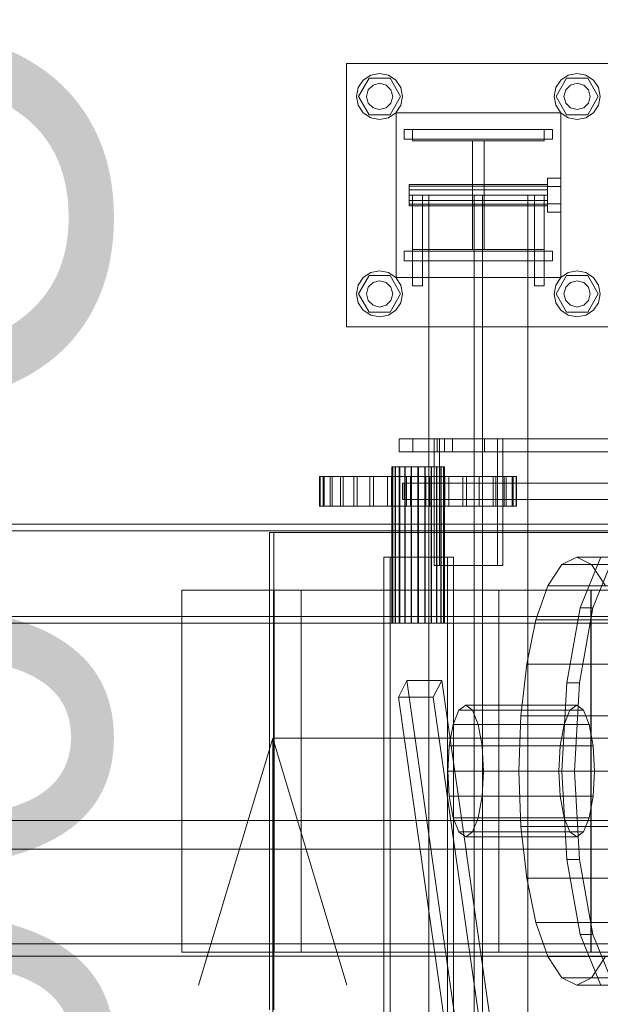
# Model space of a CAD drawing. Header units: millimetres. Extents: x -1970 to 61924, y -58230 to 6847.
# Tile 409 of 656: x 8955 to 9307, y -17512 to -16913. Entities that reach past the tile are written whole.
import ezdxf

# ---------------------------------------------------------------- set-up
doc = ezdxf.new("R2010")
doc.units = ezdxf.units.MM
for name, color, linetype, lineweight in [('COTAS_O', 1, 'Continuous', 0), ('superior_C01', 7, 'Continuous', 0), ('superior_mezcladora', 7, 'Continuous', 0)]:
    doc.layers.add(name, color=color, linetype=linetype, lineweight=lineweight)
doc.dimstyles.new('R19_100', dxfattribs={"dimtxt": 250, "dimasz": 150, "dimexe": 150, "dimexo": 80, "dimgap": 100, "dimtad": 1, "dimtih": 1, "dimtoh": 1, "dimdsep": 46, "dimcen": 0.09, "dimadec": 0, "dimazin": 0, "dimtfac": 1, "dimtdec": 4, "dimtofl": 0, "dimtmove": 0, "dimatfit": 3, "dimfxl": 1, "dimtolj": 1, "dimtzin": 0, "dimarcsym": 0})

# ---------------------------------------------------------------- blocks, each defined once
blk = doc.blocks.new('DIM_R26_36')
at = {"layer": 'COTAS_O'}
for p, q in [((9108.38, -17350), (9063.38, -17500)), ((9808.38, -17350), (9108.38, -17350)), ((9108.38, -18650), (9108.38, -17350)), ((9108.38, -17350), (9153.38, -17500)), ((9108.38, -18650), (9063.38, -18500)), ((9108.38, -18650), (9153.38, -18500)), ((9808.38, -18650), (9108.38, -18650))]:
    blk.add_line(p, q, dxfattribs=at)
blk.add_text('1300 O', height=250, rotation=90, dxfattribs=at).set_placement((9008.38, -18000))

msp = doc.modelspace()

# ---------------------------------------------------------------- linework, layer by layer
at = {"layer": 'superior_C01'}
for p, q in [((9153.297, -17100), (9153.297, -16940)), ((9153.297, -16940), (9313.297, -16940)), ((9160.363, -16954.642), (9163.397, -16950.101)), ((9160.497, -16960), (9166.897, -16948.915)), ((9163.397, -16950.101), (9167.939, -16947.066)), ((9166.897, -16948.915), (9179.697, -16948.915)), ((9167.939, -16947.066), (9173.297, -16946)), ((9173.297, -16946), (9178.655, -16947.066)), ((9178.655, -16947.066), (9183.196, -16950.101)), ((9179.697, -16948.915), (9186.097, -16960)), ((9183.196, -16950.101), (9186.231, -16954.642)), ((9280.363, -16954.642), (9283.397, -16950.101)), ((9280.497, -16960), (9286.897, -16948.915)), ((9283.397, -16950.101), (9287.939, -16947.066)), ((9286.897, -16948.915), (9299.697, -16948.915)), ((9287.939, -16947.066), (9293.297, -16946)), ((9293.297, -16946), (9298.655, -16947.066)), ((9298.655, -16947.066), (9303.196, -16950.101)), ((9299.697, -16948.915), (9306.097, -16960)), ((9303.196, -16950.101), (9306.231, -16954.642)), ((9159.297, -16960), (9160.363, -16954.642)), ((9165.297, -16960), (9166.369, -16956)), ((9166.369, -16956), (9169.297, -16953.072)), ((9169.297, -16953.072), (9173.297, -16952)), ((9173.297, -16952), (9177.297, -16953.072)), ((9177.297, -16953.072), (9180.225, -16956)), ((9180.225, -16956), (9181.297, -16960)), ((9186.231, -16954.642), (9187.297, -16960)), ((9279.297, -16960), (9280.363, -16954.642)), ((9285.297, -16960), (9286.369, -16956)), ((9286.369, -16956), (9289.297, -16953.072)), ((9289.297, -16953.072), (9293.297, -16952)), ((9293.297, -16952), (9297.297, -16953.072)), ((9297.297, -16953.072), (9300.225, -16956)), ((9300.225, -16956), (9301.297, -16960)), ((9306.231, -16954.642), (9307.297, -16960)), ((9160.363, -16965.358), (9159.297, -16960)), ((9166.897, -16971.085), (9160.497, -16960)), ((9166.369, -16964), (9165.297, -16960)), ((9186.097, -16960), (9179.697, -16971.085)), ((9181.297, -16960), (9180.225, -16964)), ((9187.297, -16960), (9186.231, -16965.358)), ((9280.363, -16965.358), (9279.297, -16960)), ((9286.897, -16971.085), (9280.497, -16960)), ((9286.369, -16964), (9285.297, -16960)), ((9306.097, -16960), (9299.697, -16971.085)), ((9301.297, -16960), (9300.225, -16964)), ((9307.297, -16960), (9306.231, -16965.358)), ((9163.397, -16969.899), (9160.363, -16965.358)), ((9169.297, -16966.928), (9166.369, -16964)), ((9173.297, -16968), (9169.297, -16966.928)), ((9177.297, -16966.928), (9173.297, -16968)), ((9180.225, -16964), (9177.297, -16966.928)), ((9186.231, -16965.358), (9183.196, -16969.899)), ((9283.397, -16969.899), (9280.363, -16965.358)), ((9289.297, -16966.928), (9286.369, -16964)), ((9293.297, -16968), (9289.297, -16966.928)), ((9297.297, -16966.928), (9293.297, -16968)), ((9300.225, -16964), (9297.297, -16966.928)), ((9306.231, -16965.358), (9303.196, -16969.899)), ((9167.939, -16972.934), (9163.397, -16969.899)), ((9179.697, -16971.085), (9166.897, -16971.085)), ((9173.297, -16974), (9167.939, -16972.934)), ((9178.655, -16972.934), (9173.297, -16974)), ((9183.196, -16969.899), (9178.655, -16972.934)), ((9183.297, -17070), (9183.297, -16970)), ((9183.297, -16970), (9283.297, -16970)), ((9283.297, -16970), (9283.297, -17070)), ((9287.939, -16972.934), (9283.397, -16969.899)), ((9299.697, -16971.085), (9286.897, -16971.085)), ((9293.297, -16974), (9287.939, -16972.934)), ((9298.655, -16972.934), (9293.297, -16974)), ((9303.196, -16969.899), (9298.655, -16972.934)), ((9188.297, -16980), (9278.297, -16980)), ((9188.297, -16986), (9188.297, -16980)), ((9193.297, -16987), (9193.297, -16980)), ((9193.297, -16980), (9273.297, -16980)), ((9273.297, -16980), (9273.297, -16987)), ((9278.297, -16986), (9278.297, -16980)), ((9188.297, -16986), (9278.297, -16986)), ((9273.297, -16987), (9193.297, -16987)), ((9229.797, -17053), (9229.797, -16987)), ((9229.797, -16987), (9236.797, -16987)), ((9236.797, -16987), (9236.797, -17053)), ((9275.297, -17014.8), (9275.297, -17009.6)), ((9283.297, -17009.6), (9275.297, -17009.6)), ((9283.297, -17009.6), (9283.297, -17014.8)), ((9191.297, -17014.457), (9191.297, -17013.6)), ((9275.297, -17013.6), (9191.297, -17013.6)), ((9191.297, -17014.457), (9191.297, -17016.8)), ((9191.297, -17014.457), (9275.297, -17014.457)), ((9275.297, -17013.6), (9275.297, -17014.457)), ((9275.297, -17014.457), (9275.297, -17016.8)), ((9275.297, -17014.8), (9275.297, -17025.2)), ((9275.297, -17014.8), (9283.297, -17014.8)), ((9283.297, -17014.8), (9283.297, -17025.2)), ((9191.297, -17016.8), (9191.297, -17020)), ((9191.297, -17016.8), (9275.297, -17016.8)), ((9191.297, -17020), (9191.297, -17023.2)), ((9191.297, -17020), (9275.297, -17020)), ((9193.297, -17020), (9193.297, -17075)), ((9193.297, -17020), (9199.297, -17020)), ((9199.297, -17020), (9199.297, -17075)), ((9263.297, -17020), (9203.297, -17020)), ((9203.297, -17020), (9203.297, -18980)), ((9235.797, -17020), (9230.797, -17020)), ((9230.797, -17020), (9230.797, -18980)), ((9235.797, -18980), (9235.797, -17020)), ((9263.297, -18980), (9263.297, -17020)), ((9267.297, -17020), (9267.297, -17075)), ((9267.297, -17020), (9273.297, -17020)), ((9273.297, -17020), (9273.297, -17075)), ((9275.297, -17016.8), (9275.297, -17020)), ((9275.297, -17020), (9275.297, -17023.2)), ((9191.297, -17023.2), (9191.297, -17025.543)), ((9191.297, -17023.2), (9275.297, -17023.2)), ((9191.297, -17025.543), (9191.297, -17026.4)), ((9191.297, -17025.543), (9275.297, -17025.543)), ((9191.297, -17026.4), (9275.297, -17026.4)), ((9275.297, -17023.2), (9275.297, -17025.543)), ((9275.297, -17025.2), (9275.297, -17030.4)), ((9275.297, -17025.2), (9283.297, -17025.2)), ((9275.297, -17025.543), (9275.297, -17026.4)), ((9283.297, -17025.2), (9283.297, -17030.4)), ((9275.297, -17030.4), (9283.297, -17030.4)), ((9188.297, -17054), (9278.297, -17054)), ((9188.297, -17060), (9188.297, -17054)), ((9193.297, -17060), (9193.297, -17053)), ((9193.297, -17053), (9273.297, -17053)), ((9236.797, -17053), (9229.797, -17053)), ((9273.297, -17053), (9273.297, -17060)), ((9278.297, -17060), (9278.297, -17054)), ((9188.297, -17060), (9278.297, -17060)), ((9273.297, -17060), (9193.297, -17060)), ((9160.363, -17074.642), (9163.397, -17070.101)), ((9160.497, -17080), (9166.897, -17068.915)), ((9163.397, -17070.101), (9167.939, -17067.066)), ((9166.897, -17068.915), (9179.697, -17068.915)), ((9167.939, -17067.066), (9173.297, -17066)), ((9173.297, -17066), (9178.655, -17067.066)), ((9178.655, -17067.066), (9183.196, -17070.101)), ((9179.697, -17068.915), (9186.097, -17080)), ((9183.196, -17070.101), (9186.231, -17074.642)), ((9283.297, -17070), (9183.297, -17070)), ((9280.363, -17074.642), (9283.397, -17070.101)), ((9280.497, -17080), (9286.897, -17068.915)), ((9283.397, -17070.101), (9287.939, -17067.066)), ((9286.897, -17068.915), (9299.697, -17068.915)), ((9287.939, -17067.066), (9293.297, -17066)), ((9293.297, -17066), (9298.655, -17067.066)), ((9298.655, -17067.066), (9303.196, -17070.101)), ((9299.697, -17068.915), (9306.097, -17080)), ((9303.196, -17070.101), (9306.231, -17074.642)), ((9159.297, -17080), (9160.363, -17074.642)), ((9165.297, -17080), (9166.369, -17076)), ((9166.369, -17076), (9169.297, -17073.072)), ((9169.297, -17073.072), (9173.297, -17072)), ((9173.297, -17072), (9177.297, -17073.072)), ((9177.297, -17073.072), (9180.225, -17076)), ((9180.225, -17076), (9181.297, -17080)), ((9186.231, -17074.642), (9187.297, -17080)), ((9193.297, -17075), (9199.297, -17075)), ((9267.297, -17075), (9273.297, -17075)), ((9279.297, -17080), (9280.363, -17074.642)), ((9285.297, -17080), (9286.369, -17076)), ((9286.369, -17076), (9289.297, -17073.072)), ((9289.297, -17073.072), (9293.297, -17072)), ((9293.297, -17072), (9297.297, -17073.072)), ((9297.297, -17073.072), (9300.225, -17076)), ((9300.225, -17076), (9301.297, -17080)), ((9306.231, -17074.642), (9307.297, -17080)), ((9160.363, -17085.358), (9159.297, -17080)), ((9166.897, -17091.085), (9160.497, -17080)), ((9166.369, -17084), (9165.297, -17080)), ((9186.097, -17080), (9179.697, -17091.085)), ((9181.297, -17080), (9180.225, -17084)), ((9187.297, -17080), (9186.231, -17085.358)), ((9280.363, -17085.358), (9279.297, -17080)), ((9286.897, -17091.085), (9280.497, -17080)), ((9286.369, -17084), (9285.297, -17080)), ((9306.097, -17080), (9299.697, -17091.085)), ((9301.297, -17080), (9300.225, -17084)), ((9307.297, -17080), (9306.231, -17085.358)), ((9163.397, -17089.899), (9160.363, -17085.358)), ((9169.297, -17086.928), (9166.369, -17084)), ((9173.297, -17088), (9169.297, -17086.928)), ((9177.297, -17086.928), (9173.297, -17088)), ((9180.225, -17084), (9177.297, -17086.928)), ((9186.231, -17085.358), (9183.196, -17089.899)), ((9283.397, -17089.899), (9280.363, -17085.358)), ((9289.297, -17086.928), (9286.369, -17084)), ((9293.297, -17088), (9289.297, -17086.928)), ((9297.297, -17086.928), (9293.297, -17088)), ((9300.225, -17084), (9297.297, -17086.928)), ((9306.231, -17085.358), (9303.196, -17089.899)), ((9167.939, -17092.934), (9163.397, -17089.899)), ((9179.697, -17091.085), (9166.897, -17091.085)), ((9173.297, -17094), (9167.939, -17092.934)), ((9178.655, -17092.934), (9173.297, -17094)), ((9183.196, -17089.899), (9178.655, -17092.934)), ((9287.939, -17092.934), (9283.397, -17089.899)), ((9299.697, -17091.085), (9286.897, -17091.085)), ((9293.297, -17094), (9287.939, -17092.934)), ((9298.655, -17092.934), (9293.297, -17094)), ((9303.196, -17089.899), (9298.655, -17092.934)), ((9313.297, -17100), (9153.297, -17100)), ((9208.272, -17168), (9185.158, -17168)), ((9185.158, -17168), (9185.158, -17176)), ((9185.158, -17168), (10181.824, -17168)), ((9212.661, -17168), (9193.402, -17168)), ((9193.402, -17168), (9193.402, -17176)), ((9217.667, -17168), (9193.402, -17168)), ((9244.938, -17168), (9206.42, -17168)), ((9206.42, -17168), (9206.42, -17245)), ((9209.655, -17168), (9206.42, -17168)), ((9208.272, -17176), (9208.272, -17168)), ((10204.939, -17168), (9208.272, -17168)), ((9209.655, -17245), (9209.655, -17168)), ((9209.655, -17168), (9248.174, -17168)), ((9212.661, -17176), (9212.661, -17168)), ((9212.661, -17168), (9236.926, -17168)), ((9217.667, -17176), (9217.667, -17168)), ((9217.667, -17168), (9236.926, -17168)), ((9236.926, -17168), (9236.926, -17176)), ((9244.938, -17245), (9244.938, -17168)), ((9244.938, -17168), (9248.174, -17168)), ((9248.174, -17168), (9248.174, -17245)), ((9185.158, -17176), (9208.272, -17176)), ((9185.158, -17176), (10181.824, -17176)), ((9193.402, -17176), (9212.661, -17176)), ((9193.402, -17176), (9217.667, -17176)), ((9208.272, -17176), (10204.939, -17176)), ((9236.926, -17176), (9212.661, -17176)), ((9236.926, -17176), (9217.667, -17176)), ((9181.215, -17185), (9180.716, -17185)), ((9180.716, -17185), (9181.308, -17185)), ((9180.716, -17280), (9180.716, -17185)), ((9182.77, -17185), (9181.215, -17185)), ((9181.215, -17280), (9181.215, -17185)), ((9181.308, -17185), (9182.949, -17185)), ((9181.308, -17280), (9181.308, -17185)), ((9185.276, -17185), (9182.77, -17185)), ((9182.77, -17280), (9182.77, -17185)), ((9182.949, -17185), (9185.529, -17185)), ((9182.949, -17280), (9182.949, -17185)), ((9188.561, -17185), (9185.276, -17185)), ((9185.276, -17280), (9185.276, -17185)), ((9185.529, -17185), (9188.871, -17185)), ((9185.529, -17280), (9185.529, -17185)), ((9192.402, -17185), (9188.561, -17185)), ((9188.561, -17280), (9188.561, -17185)), ((9188.871, -17185), (9192.748, -17185)), ((9188.871, -17280), (9188.871, -17185)), ((9196.536, -17185), (9192.402, -17185)), ((9192.402, -17280), (9192.402, -17185)), ((9192.748, -17185), (9196.894, -17185)), ((9192.748, -17280), (9192.748, -17185)), ((9200.683, -17185), (9196.536, -17185)), ((9196.536, -17280), (9196.536, -17185)), ((9196.894, -17185), (9201.029, -17185)), ((9196.894, -17280), (9196.894, -17185)), ((9204.56, -17185), (9200.683, -17185)), ((9200.683, -17280), (9200.683, -17185)), ((9201.029, -17185), (9204.87, -17185)), ((9201.029, -17280), (9201.029, -17185)), ((9207.902, -17185), (9204.56, -17185)), ((9204.56, -17280), (9204.56, -17185)), ((9204.87, -17185), (9208.155, -17185)), ((9204.87, -17280), (9204.87, -17185)), ((9210.481, -17185), (9207.902, -17185)), ((9207.902, -17280), (9207.902, -17185)), ((9208.155, -17185), (9210.66, -17185)), ((9208.155, -17280), (9208.155, -17185)), ((9212.123, -17185), (9210.481, -17185)), ((9210.481, -17280), (9210.481, -17185)), ((9210.66, -17185), (9212.216, -17185)), ((9210.66, -17280), (9210.66, -17185)), ((9212.714, -17185), (9212.123, -17185)), ((9212.123, -17185), (9212.123, -17280)), ((9212.216, -17185), (9212.714, -17185)), ((9212.216, -17280), (9212.216, -17185)), ((9212.714, -17280), (9212.714, -17185)), ((9137.145, -17191), (9136.892, -17191)), ((9136.892, -17191), (9138.937, -17191)), ((9136.892, -17209), (9136.892, -17191)), ((9139.687, -17191), (9137.145, -17191)), ((9137.145, -17209), (9137.145, -17191)), ((9138.937, -17191), (9143.203, -17191)), ((9138.937, -17209), (9138.937, -17191)), ((9144.421, -17191), (9139.687, -17191)), ((9139.687, -17209), (9139.687, -17191)), ((9143.203, -17191), (9149.526, -17191)), ((9143.203, -17209), (9143.203, -17191)), ((9151.165, -17191), (9144.421, -17191)), ((9144.421, -17209), (9144.421, -17191)), ((9149.526, -17191), (9157.662, -17191)), ((9149.526, -17209), (9149.526, -17191)), ((9159.659, -17191), (9151.165, -17191)), ((9151.165, -17209), (9151.165, -17191)), ((9157.662, -17191), (9167.299, -17191)), ((9157.662, -17209), (9157.662, -17191)), ((9169.577, -17191), (9159.659, -17191)), ((9159.659, -17209), (9159.659, -17191)), ((9167.299, -17191), (9178.066, -17191)), ((9167.299, -17209), (9167.299, -17191)), ((9180.538, -17191), (9169.577, -17191)), ((9169.577, -17209), (9169.577, -17191)), ((9178.066, -17191), (9189.55, -17191)), ((9178.066, -17209), (9178.066, -17191)), ((9192.121, -17191), (9180.538, -17191)), ((9180.538, -17209), (9180.538, -17191)), ((9188.187, -17195), (9187.289, -17195)), ((9187.289, -17195), (9187.289, -17205)), ((9187.289, -17195), (10177.97, -17195)), ((9188.187, -17205), (9188.187, -17195)), ((10178.868, -17195), (9188.187, -17195)), ((9189.55, -17191), (9201.31, -17191)), ((9189.55, -17209), (9189.55, -17191)), ((9203.881, -17191), (9192.121, -17191)), ((9192.121, -17209), (9192.121, -17191)), ((9201.146, -17195), (9200.724, -17195)), ((9200.724, -17195), (9200.724, -17205)), ((9200.724, -17195), (10200.204, -17195)), ((9201.146, -17205), (9201.146, -17195)), ((10200.626, -17195), (9201.146, -17195)), ((9201.31, -17191), (9212.892, -17191)), ((9201.31, -17209), (9201.31, -17191)), ((9215.365, -17191), (9203.881, -17191)), ((9203.881, -17209), (9203.881, -17191)), ((9212.892, -17191), (9223.853, -17191)), ((9212.892, -17209), (9212.892, -17191)), ((9226.132, -17191), (9215.365, -17191)), ((9215.365, -17209), (9215.365, -17191)), ((9223.853, -17191), (9233.772, -17191)), ((9223.853, -17209), (9223.853, -17191)), ((9235.769, -17191), (9226.132, -17191)), ((9226.132, -17209), (9226.132, -17191)), ((9233.772, -17191), (9242.266, -17191)), ((9233.772, -17209), (9233.772, -17191)), ((9243.905, -17191), (9235.769, -17191)), ((9235.769, -17209), (9235.769, -17191)), ((9242.266, -17191), (9249.009, -17191)), ((9242.266, -17209), (9242.266, -17191)), ((9250.227, -17191), (9243.905, -17191)), ((9243.905, -17209), (9243.905, -17191)), ((9249.009, -17191), (9253.744, -17191)), ((9249.009, -17209), (9249.009, -17191)), ((9254.493, -17191), (9250.227, -17191)), ((9250.227, -17209), (9250.227, -17191)), ((9253.744, -17191), (9256.286, -17191)), ((9253.744, -17209), (9253.744, -17191)), ((9256.539, -17191), (9254.493, -17191)), ((9254.493, -17191), (9254.493, -17209)), ((9256.286, -17191), (9256.539, -17191)), ((9256.286, -17209), (9256.286, -17191)), ((9256.539, -17209), (9256.539, -17191)), ((9187.289, -17205), (9188.187, -17205)), ((9187.289, -17205), (10177.97, -17205)), ((9188.187, -17205), (10178.868, -17205)), ((9200.724, -17205), (9201.146, -17205)), ((9200.724, -17205), (10200.204, -17205)), ((9201.146, -17205), (10200.626, -17205)), ((9138.937, -17209), (9136.892, -17209)), ((9136.892, -17209), (9137.145, -17209)), ((9137.145, -17209), (9139.687, -17209)), ((9143.203, -17209), (9138.937, -17209)), ((9139.687, -17209), (9144.421, -17209)), ((9149.526, -17209), (9143.203, -17209)), ((9144.421, -17209), (9151.165, -17209)), ((9157.662, -17209), (9149.526, -17209)), ((9151.165, -17209), (9159.659, -17209)), ((9167.299, -17209), (9157.662, -17209)), ((9159.659, -17209), (9169.577, -17209)), ((9178.066, -17209), (9167.299, -17209)), ((9169.577, -17209), (9180.538, -17209)), ((9189.55, -17209), (9178.066, -17209)), ((9180.538, -17209), (9192.121, -17209)), ((9201.31, -17209), (9189.55, -17209)), ((9192.121, -17209), (9203.881, -17209)), ((9212.892, -17209), (9201.31, -17209)), ((9203.881, -17209), (9215.365, -17209)), ((9223.853, -17209), (9212.892, -17209)), ((9215.365, -17209), (9226.132, -17209)), ((9233.772, -17209), (9223.853, -17209)), ((9226.132, -17209), (9235.769, -17209)), ((9242.266, -17209), (9233.772, -17209)), ((9235.769, -17209), (9243.905, -17209)), ((9249.009, -17209), (9242.266, -17209)), ((9243.905, -17209), (9250.227, -17209)), ((9253.744, -17209), (9249.009, -17209)), ((9250.227, -17209), (9254.493, -17209)), ((9256.286, -17209), (9253.744, -17209)), ((9254.493, -17209), (9256.539, -17209)), ((9256.539, -17209), (9256.286, -17209)), ((9838.242, -17225), (9106.386, -17225)), ((9106.386, -17225), (9106.386, -17515)), ((9109.083, -17225), (9106.386, -17225)), ((9109.083, -17515), (9109.083, -17225)), ((9109.083, -17225), (9840.938, -17225)), ((9214.47, -17240), (9175.951, -17240)), ((9175.951, -17240), (9175.951, -17585)), ((9179.726, -17240), (9175.951, -17240)), ((9179.726, -17585), (9179.726, -17240)), ((9179.726, -17240), (9218.244, -17240)), ((9214.47, -17585), (9214.47, -17240)), ((9214.47, -17240), (9218.244, -17240)), ((9218.244, -17240), (9218.244, -17585)), ((9283.941, -17244.43), (9293.012, -17240)), ((9293.012, -17240), (9302.084, -17244.43)), ((9755.237, -17240), (9293.012, -17240)), ((9295.134, -17270.722), (9307.415, -17240.287)), ((9315.119, -17240.287), (9302.838, -17270.722)), ((9206.42, -17245), (9244.938, -17245)), ((9206.42, -17245), (9209.655, -17245)), ((9248.174, -17245), (9209.655, -17245)), ((9248.174, -17245), (9244.938, -17245)), ((9275.487, -17257.417), (9283.941, -17244.43)), ((9283.941, -17244.43), (9746.165, -17244.43)), ((9302.084, -17244.43), (9310.537, -17257.417)), ((9302.084, -17244.43), (9764.308, -17244.43)), ((9245.713, -17260), (9053.119, -17260)), ((9053.119, -17260), (9053.119, -17480)), ((9109.199, -17260), (9053.119, -17260)), ((9301.523, -17260), (9108.93, -17260)), ((9108.93, -17260), (9108.93, -17480)), ((9125.646, -17260), (9108.93, -17260)), ((9109.199, -17480), (9109.199, -17260)), ((9109.199, -17260), (9301.793, -17260)), ((9125.646, -17480), (9125.646, -17260)), ((9125.646, -17260), (9318.239, -17260)), ((9245.713, -17480), (9245.713, -17260)), ((9245.713, -17260), (9301.793, -17260)), ((9268.228, -17278.076), (9275.487, -17257.417)), ((9275.487, -17257.417), (9737.712, -17257.417)), ((9301.523, -17480), (9301.523, -17260)), ((9301.523, -17260), (9318.239, -17260)), ((9301.793, -17260), (9301.793, -17480)), ((9286.929, -17316.271), (9295.134, -17270.722)), ((9302.838, -17270.722), (9294.632, -17316.271)), ((9295.134, -17270.722), (9302.838, -17270.722)), ((9262.658, -17305), (9268.228, -17278.076)), ((9268.228, -17278.076), (9730.453, -17278.076)), ((9181.308, -17280), (9180.716, -17280)), ((9180.716, -17280), (9181.215, -17280)), ((9181.215, -17280), (9182.77, -17280)), ((9182.949, -17280), (9181.308, -17280)), ((9182.77, -17280), (9185.276, -17280)), ((9185.529, -17280), (9182.949, -17280)), ((9185.276, -17280), (9188.561, -17280)), ((9188.871, -17280), (9185.529, -17280)), ((9188.561, -17280), (9192.402, -17280)), ((9192.748, -17280), (9188.871, -17280)), ((9192.402, -17280), (9196.536, -17280)), ((9196.894, -17280), (9192.748, -17280)), ((9196.536, -17280), (9200.683, -17280)), ((9201.029, -17280), (9196.894, -17280)), ((9200.683, -17280), (9204.56, -17280)), ((9204.87, -17280), (9201.029, -17280)), ((9204.56, -17280), (9207.902, -17280)), ((9208.155, -17280), (9204.87, -17280)), ((9207.902, -17280), (9210.481, -17280)), ((9210.66, -17280), (9208.155, -17280)), ((9210.481, -17280), (9212.123, -17280)), ((9212.216, -17280), (9210.66, -17280)), ((9212.123, -17280), (9212.714, -17280)), ((9212.714, -17280), (9212.216, -17280)), ((9259.156, -17336.354), (9262.658, -17305)), ((9262.658, -17305), (9724.883, -17305)), ((9189.937, -17314.864), (9184.691, -17325.136)), ((9211.122, -17314.864), (9189.937, -17314.864)), ((9225.526, -17564.864), (9189.937, -17314.864)), ((9205.877, -17325.136), (9211.122, -17314.864)), ((9246.711, -17564.864), (9211.122, -17314.864)), ((9284.047, -17370), (9286.929, -17316.271)), ((9286.929, -17316.271), (9294.632, -17316.271)), ((9294.632, -17316.271), (9291.751, -17370)), ((9184.691, -17325.136), (9205.877, -17325.136)), ((9184.691, -17325.136), (9220.281, -17575.136)), ((9241.466, -17575.136), (9205.877, -17325.136)), ((9217.979, -17341.716), (9221.477, -17333.045)), ((9221.477, -17333.045), (9225.604, -17330)), ((9221.477, -17333.045), (9288.885, -17333.045)), ((9225.604, -17330), (9229.732, -17333.045)), ((9293.012, -17330), (9225.604, -17330)), ((9229.732, -17333.045), (9233.23, -17341.716)), ((9229.732, -17333.045), (9297.139, -17333.045)), ((9288.885, -17333.045), (9285.386, -17341.716)), ((9293.012, -17330), (9288.885, -17333.045)), ((9297.139, -17333.045), (9293.012, -17330)), ((9300.638, -17341.716), (9297.139, -17333.045)), ((9257.962, -17370), (9259.156, -17336.354)), ((9259.156, -17336.354), (9721.381, -17336.354)), ((9215.641, -17354.693), (9217.979, -17341.716)), ((9217.979, -17341.716), (9285.386, -17341.716)), ((9233.23, -17341.716), (9235.568, -17354.693)), ((9233.23, -17341.716), (9300.638, -17341.716)), ((9285.386, -17341.716), (9283.048, -17354.693)), ((9302.976, -17354.693), (9300.638, -17341.716)), ((9214.82, -17370), (9215.641, -17354.693)), ((9215.641, -17354.693), (9283.048, -17354.693)), ((9235.568, -17354.693), (9236.389, -17370)), ((9235.568, -17354.693), (9302.976, -17354.693)), ((9283.048, -17354.693), (9282.228, -17370)), ((9303.797, -17370), (9302.976, -17354.693)), ((9215.641, -17385.307), (9214.82, -17370)), ((9214.82, -17370), (9282.228, -17370)), ((9236.389, -17370), (9235.568, -17385.307)), ((9236.389, -17370), (9303.797, -17370)), ((9259.156, -17403.646), (9257.962, -17370)), ((9257.962, -17370), (9720.187, -17370)), ((9282.228, -17370), (9283.048, -17385.307)), ((9286.929, -17423.729), (9284.047, -17370)), ((9284.047, -17370), (9291.751, -17370)), ((9291.751, -17370), (9294.632, -17423.729)), ((9302.976, -17385.307), (9303.797, -17370)), ((9217.979, -17398.284), (9215.641, -17385.307)), ((9215.641, -17385.307), (9283.048, -17385.307)), ((9235.568, -17385.307), (9233.23, -17398.284)), ((9235.568, -17385.307), (9302.976, -17385.307)), ((9283.048, -17385.307), (9285.386, -17398.284)), ((9300.638, -17398.284), (9302.976, -17385.307)), ((9221.477, -17406.955), (9217.979, -17398.284)), ((9217.979, -17398.284), (9285.386, -17398.284)), ((9233.23, -17398.284), (9229.732, -17406.955)), ((9233.23, -17398.284), (9300.638, -17398.284)), ((9285.386, -17398.284), (9288.885, -17406.955)), ((9297.139, -17406.955), (9300.638, -17398.284)), ((9262.658, -17435), (9259.156, -17403.646)), ((9259.156, -17403.646), (9721.381, -17403.646)), ((9225.604, -17410), (9221.477, -17406.955)), ((9221.477, -17406.955), (9288.885, -17406.955)), ((9229.732, -17406.955), (9225.604, -17410)), ((9225.604, -17410), (9293.012, -17410)), ((9229.732, -17406.955), (9297.139, -17406.955)), ((9288.885, -17406.955), (9293.012, -17410)), ((9293.012, -17410), (9297.139, -17406.955)), ((9295.134, -17469.278), (9286.929, -17423.729)), ((9286.929, -17423.729), (9294.632, -17423.729)), ((9294.632, -17423.729), (9302.838, -17469.278)), ((9268.228, -17461.924), (9262.658, -17435)), ((9262.658, -17435), (9724.883, -17435)), ((9275.487, -17482.583), (9268.228, -17461.924)), ((9268.228, -17461.924), (9730.453, -17461.924)), ((9307.415, -17499.713), (9295.134, -17469.278)), ((9295.134, -17469.278), (9302.838, -17469.278)), ((9302.838, -17469.278), (9315.119, -17499.713)), ((9053.119, -17480), (9245.713, -17480)), ((9053.119, -17480), (9109.199, -17480)), ((9108.93, -17480), (9301.523, -17480)), ((9108.93, -17480), (9125.646, -17480)), ((9301.793, -17480), (9109.199, -17480)), ((9318.239, -17480), (9125.646, -17480)), ((9301.793, -17480), (9245.713, -17480)), ((9283.941, -17495.57), (9275.487, -17482.583)), ((9275.487, -17482.583), (9737.712, -17482.583)), ((9318.239, -17480), (9301.523, -17480)), ((9310.537, -17482.583), (9302.084, -17495.57)), ((9293.012, -17500), (9283.941, -17495.57)), ((9283.941, -17495.57), (9746.165, -17495.57)), ((9302.084, -17495.57), (9293.012, -17500)), ((9293.012, -17500), (9755.237, -17500)), ((9302.084, -17495.57), (9764.308, -17495.57))]:
    msp.add_line(p, q, dxfattribs=at)
at = {"layer": 'superior_mezcladora'}
for p, q in [((9792.183, -17220), (8467.183, -17220)), ((8469.343, -17220), (9794.343, -17220)), ((8469.343, -17224), (9794.343, -17224)), ((9822.42, -17220), (8497.42, -17220)), ((9822.42, -17224), (8497.42, -17224)), ((8499.58, -17220), (9824.58, -17220)), ((9794.343, -17276), (8469.343, -17276)), ((8497.42, -17276), (9822.42, -17276)), ((8467.183, -17280), (9792.183, -17280)), ((9794.343, -17280), (8469.343, -17280)), ((8497.42, -17280), (9822.42, -17280)), ((9824.58, -17280), (8499.58, -17280)), ((8358.381, -17400), (9808.381, -17400)), ((8358.381, -17417.5), (9808.381, -17417.5)), ((8358.381, -17475), (9808.381, -17475)), ((9808.381, -17482.5), (8358.381, -17482.5))]:
    msp.add_line(p, q, dxfattribs=at)

# ---------------------------------------------------------------- dimensions: what is measured, and where the dimension line sits
at = {"layer": 'COTAS_O'}
dim = msp.add_aligned_dim(p1=(9808.381, -18650), p2=(9808.381, -17350), distance=700, text='<> O', dimstyle='R19_100', dxfattribs=at)
dim.commit()
dim.dimension.update_dxf_attribs({"geometry": 'DIM_R26_36', "text_midpoint": (9108.381, -18000)})

doc.saveas('drawing.dxf')
